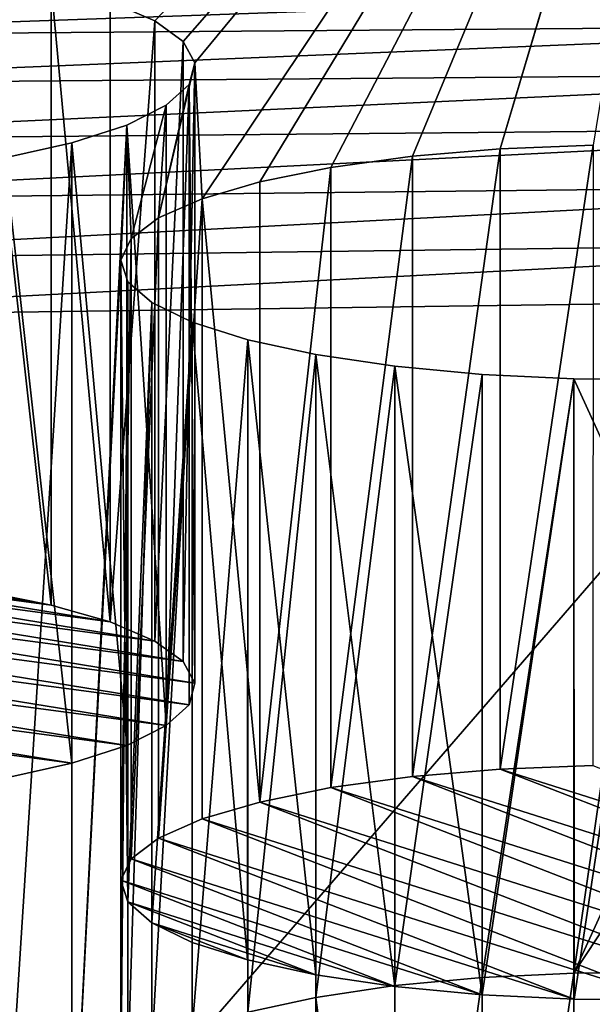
# Model space of a CAD drawing. Header units: metres. Extents: x -150 to 310, y -128 to 84.
# Tile 368 of 465: x 257.31 to 259.56, y 20.11 to 23.97. Entities that reach past the tile are written whole.
import ezdxf

# ---------------------------------------------------------------- set-up
doc = ezdxf.new("R2010")
doc.units = ezdxf.units.M
doc.layers.add('solid_26009703_SW0001_01', color=7, linetype='CONTINUOUS')

msp = doc.modelspace()

# ---------------------------------------------------------------- linework, layer by layer
at = {"layer": 'solid_26009703_SW0001_01'}
for points in [[(260.023926, 26.252291, 174.952469), (257.84201, 23.970037, 184.607071), (257.666992, 24.045095, 184.289551)], [(260.023926, 26.252291, 174.952469), (257.953339, 23.889404, 184.948181), (257.84201, 23.970037, 184.607071)], [(260.023926, 26.252291, 174.952469), (257.999023, 23.805212, 185.304337), (257.953339, 23.889404, 184.948181)], [(260.023926, 26.252291, 174.952469), (258.027863, 23.272228, 187.559021), (257.999023, 23.805212, 185.304337)], [(260.023926, 26.252291, 174.952469), (258.253662, 23.338514, 187.27861), (258.027863, 23.272228, 187.559021)], [(260.023926, 26.252291, 174.952469), (258.532623, 23.39502, 187.039566), (258.253662, 23.338514, 187.27861)], [(260.023926, 26.252291, 174.952469), (258.852448, 23.438595, 186.85524), (258.532623, 23.39502, 187.039566)], [(260.023926, 26.252291, 174.952469), (259.196259, 23.467514, 186.732895), (258.852448, 23.438595, 186.85524)], [(260.023926, 26.252291, 174.952469), (260.000977, 26.167337, 175.311844), (259.196259, 23.467514, 186.732895)], [(260.000977, 26.167337, 175.311844), (259.561127, 23.481642, 186.673141), (259.196259, 23.467514, 186.732895)], [(257.155914, 21.733404, 183.201492), (257.156219, 24.16629, 183.776871), (257.435242, 21.678284, 183.434662)], [(257.435242, 21.678284, 183.434662), (257.156219, 24.16629, 183.776871), (257.43576, 24.111109, 184.0103)], [(261.339355, 24.109426, 255.548599), (255.662811, 24.070135, 255.932388), (255.674057, 23.909819, 256.099426)], [(261.339355, 24.109426, 255.548599), (255.674057, 23.909819, 256.099426), (261.358459, 23.954035, 255.708679)], [(257.435242, 21.678284, 183.434662), (257.43576, 24.111109, 184.0103), (257.666656, 21.612259, 183.713959)], [(257.666656, 21.612259, 183.713959), (257.43576, 24.111109, 184.0103), (257.666992, 24.045095, 184.289551)], [(257.666656, 21.612259, 183.713959), (257.666992, 24.045095, 184.289551), (257.84201, 23.970037, 184.607071)], [(261.358459, 23.954035, 255.708679), (255.674057, 23.909819, 256.099426), (255.682922, 23.719584, 256.244415)], [(261.358459, 23.954035, 255.708679), (255.682922, 23.719584, 256.244415), (261.375427, 23.765678, 255.840454)], [(257.666656, 21.612259, 183.713959), (257.84201, 23.970037, 184.607071), (257.842072, 21.537045, 184.03215)], [(257.842072, 21.537045, 184.03215), (257.84201, 23.970037, 184.607071), (257.953339, 23.889404, 184.948181)], [(257.842072, 21.537045, 184.03215), (257.953339, 23.889404, 184.948181), (257.953461, 21.456352, 184.373489)], [(257.953461, 21.456352, 184.373489), (257.953339, 23.889404, 184.948181), (257.999023, 23.805212, 185.304337)], [(257.85672, 23.196766, 187.87825), (257.976074, 23.720259, 185.663712), (257.999023, 23.805212, 185.304337)], [(258.027863, 23.272228, 187.559021), (257.85672, 23.196766, 187.87825), (257.999023, 23.805212, 185.304337)], [(257.953461, 21.456352, 184.373489), (257.999023, 23.805212, 185.304337), (257.999023, 21.372189, 184.729523)], [(257.999023, 21.372189, 184.729523), (257.999023, 23.805212, 185.304337), (257.976074, 23.720259, 185.663712)], [(261.375427, 23.765678, 255.840454), (255.682922, 23.719584, 256.244415), (255.690079, 23.500534, 256.350159)], [(261.375427, 23.765678, 255.840454), (255.690079, 23.500534, 256.350159), (261.38916, 23.553026, 255.934692)], [(257.85672, 23.196766, 187.87825), (257.886993, 23.638575, 186.009262), (257.976074, 23.720259, 185.663712)], [(257.887024, 21.205662, 185.43399), (257.976074, 23.720259, 185.663712), (257.886993, 23.638575, 186.009262)], [(257.976105, 21.287313, 185.088577), (257.976074, 23.720259, 185.663712), (257.887024, 21.205662, 185.43399)], [(257.999023, 21.372189, 184.729523), (257.976074, 23.720259, 185.663712), (257.976105, 21.287313, 185.088577)], [(257.749603, 23.115578, 188.221695), (257.732056, 23.56085, 186.338058), (257.886993, 23.638575, 186.009262)], [(257.887024, 21.205662, 185.43399), (257.886993, 23.638575, 186.009262), (257.732056, 23.56085, 186.338058)], [(257.85672, 23.196766, 187.87825), (257.749603, 23.115578, 188.221695), (257.886993, 23.638575, 186.009262)], [(257.516937, 19.309187, 204.323853), (257.516937, 23.491117, 186.633041), (257.732056, 23.56085, 186.338058)], [(257.732056, 21.127903, 185.762924), (257.732056, 23.56085, 186.338058), (257.516937, 23.491117, 186.633041)], [(257.516937, 19.309187, 204.323853), (257.732056, 23.56085, 186.338058), (257.70871, 23.031498, 188.577377)], [(257.749603, 23.115578, 188.221695), (257.70871, 23.031498, 188.577377), (257.732056, 23.56085, 186.338058)], [(257.887024, 21.205662, 185.43399), (257.732056, 23.56085, 186.338058), (257.732056, 21.127903, 185.762924)], [(261.38916, 23.553026, 255.934692), (255.690079, 23.500534, 256.350159), (255.695038, 23.265532, 256.409454)], [(261.38916, 23.553026, 255.934692), (255.695038, 23.265532, 256.409454), (261.398865, 23.327831, 255.985977)], [(257.253967, 19.367775, 204.076019), (257.253967, 23.432529, 186.88089), (257.516937, 23.491117, 186.633041)], [(257.516815, 21.058149, 186.058014), (257.516937, 23.491117, 186.633041), (257.253967, 23.432529, 186.88089)], [(257.516937, 19.309187, 204.323853), (257.253967, 19.367775, 204.076019), (257.516937, 23.491117, 186.633041)], [(257.516815, 21.058149, 186.058014), (257.732056, 21.127903, 185.762924), (257.516937, 23.491117, 186.633041)], [(258.8526, 21.005657, 186.280075), (258.852448, 23.438595, 186.85524), (259.196259, 23.467514, 186.732895)], [(258.8526, 21.005657, 186.280075), (259.196259, 23.467514, 186.732895), (259.196259, 21.034573, 186.157745)], [(259.196259, 21.034573, 186.157745), (259.196259, 23.467514, 186.732895), (259.561127, 23.481642, 186.673141)], [(259.196259, 21.034573, 186.157745), (259.561127, 23.481642, 186.673141), (259.560791, 21.048689, 186.098038)], [(257.516815, 21.058149, 186.058014), (257.253967, 23.432529, 186.88089), (257.253967, 20.999577, 186.305801)], [(258.532623, 20.962072, 186.464447), (258.532623, 23.39502, 187.039566), (258.852448, 23.438595, 186.85524)], [(258.532623, 20.962072, 186.464447), (258.852448, 23.438595, 186.85524), (258.8526, 21.005657, 186.280075)], [(258.253571, 20.905539, 186.703598), (258.253662, 23.338514, 187.27861), (258.532623, 23.39502, 187.039566)], [(258.253571, 20.905539, 186.703598), (258.532623, 23.39502, 187.039566), (258.532623, 20.962072, 186.464447)], [(258.253571, 20.905539, 186.703598), (258.027863, 23.272228, 187.559021), (258.253662, 23.338514, 187.27861)], [(261.398865, 23.327831, 255.985977), (255.695038, 23.265532, 256.409454), (255.697601, 23.029135, 256.420654)], [(261.398865, 23.327831, 255.985977), (255.697601, 23.029135, 256.420654), (261.404236, 23.102839, 255.993683)], [(257.856842, 20.763887, 187.302826), (257.85672, 23.196766, 187.87825), (258.027863, 23.272228, 187.559021)], [(257.856842, 20.763887, 187.302826), (258.027863, 23.272228, 187.559021), (258.027832, 20.839279, 186.983902)], [(258.027832, 20.839279, 186.983902), (258.027863, 23.272228, 187.559021), (258.253571, 20.905539, 186.703598)], [(257.749664, 20.682737, 187.646118), (257.749603, 23.115578, 188.221695), (257.85672, 23.196766, 187.87825)], [(257.749664, 20.682737, 187.646118), (257.85672, 23.196766, 187.87825), (257.856842, 20.763887, 187.302826)], [(261.404236, 23.102839, 255.993683), (255.678421, 22.805126, 256.388672), (260.511169, 22.871618, 256.04715)], [(261.404236, 23.102839, 255.993683), (255.697601, 23.029135, 256.420654), (255.678421, 22.805126, 256.388672)], [(257.708771, 20.598598, 188.00206), (257.70871, 23.031498, 188.577377), (257.749603, 23.115578, 188.221695)], [(257.708771, 20.598598, 188.00206), (257.749603, 23.115578, 188.221695), (257.749664, 20.682737, 187.646118)], [(257.516937, 19.309187, 204.323853), (257.70871, 23.031498, 188.577377), (257.70871, 19.768808, 202.379532)], [(257.70871, 19.768808, 202.379532), (257.70871, 23.031498, 188.577377), (257.735901, 22.946552, 188.936722)], [(257.736023, 20.513472, 188.362152), (257.735901, 22.946552, 188.936722), (257.70871, 23.031498, 188.577377)], [(257.736023, 20.513472, 188.362152), (257.70871, 23.031498, 188.577377), (257.708771, 20.598598, 188.00206)], [(257.735901, 19.853754, 202.020187), (257.70871, 19.768808, 202.379532), (257.735901, 22.946552, 188.936722)], [(257.735901, 19.853754, 202.020187), (257.735901, 22.946552, 188.936722), (257.830444, 22.864609, 189.283371)], [(257.736023, 20.513472, 188.362152), (257.830444, 22.864609, 189.283371), (257.735901, 22.946552, 188.936722)], [(260.511169, 22.871618, 256.04715), (255.678421, 22.805126, 256.388672), (255.820389, 17.453203, 254.96109)], [(260.511169, 22.871618, 256.04715), (255.820389, 17.453203, 254.96109), (261.624908, 17.556744, 254.522552)], [(257.830444, 19.935696, 201.673538), (257.735901, 19.853754, 202.020187), (257.830444, 22.864609, 189.283371)], [(257.830688, 20.431503, 188.708908), (257.830444, 22.864609, 189.283371), (257.736023, 20.513472, 188.362152)], [(257.830444, 19.935696, 201.673538), (257.830444, 22.864609, 189.283371), (257.988251, 22.788044, 189.607254)], [(257.830688, 20.431503, 188.708908), (257.988251, 22.788044, 189.607254), (257.830444, 22.864609, 189.283371)], [(257.988251, 20.012262, 201.34964), (257.830444, 19.935696, 201.673538), (257.988251, 22.788044, 189.607254)], [(257.988434, 20.355011, 189.032501), (257.988251, 22.788044, 189.607254), (257.830688, 20.431503, 188.708908)], [(257.988251, 20.012262, 201.34964), (257.988251, 22.788044, 189.607254), (258.206238, 22.719021, 189.899246)], [(258.205933, 20.286142, 189.323837), (258.206238, 22.719021, 189.899246), (257.988251, 22.788044, 189.607254)], [(258.205933, 20.286142, 189.323837), (257.988251, 22.788044, 189.607254), (257.988434, 20.355011, 189.032501)], [(258.206238, 20.081284, 201.057663), (257.988251, 20.012262, 201.34964), (258.206238, 22.719021, 189.899246)], [(258.473419, 20.227993, 189.569824), (258.206238, 22.719021, 189.899246), (258.205933, 20.286142, 189.323837)], [(258.206238, 20.081284, 201.057663), (258.206238, 22.719021, 189.899246), (258.473999, 22.660837, 190.145386)], [(258.473419, 20.227993, 189.569824), (258.473999, 22.660837, 190.145386), (258.206238, 22.719021, 189.899246)], [(258.473999, 20.139469, 200.811523), (258.206238, 20.081284, 201.057663), (258.473999, 22.660837, 190.145386)], [(258.783051, 20.18195, 189.764603), (258.473999, 22.660837, 190.145386), (258.473419, 20.227993, 189.569824)], [(258.473999, 20.139469, 200.811523), (258.473999, 22.660837, 190.145386), (258.783539, 22.61483, 190.340012)], [(258.783051, 20.18195, 189.764603), (258.783539, 22.61483, 190.340012), (258.473999, 22.660837, 190.145386)], [(258.783539, 20.185476, 200.616898), (258.473999, 20.139469, 200.811523), (258.783539, 22.61483, 190.340012)], [(259.126526, 20.149681, 189.901108), (258.783539, 22.61483, 190.340012), (258.783051, 20.18195, 189.764603)], [(258.783539, 20.185476, 200.616898), (258.783539, 22.61483, 190.340012), (259.126312, 22.582634, 190.476212)], [(259.126526, 20.149681, 189.901108), (259.126312, 22.582634, 190.476212), (258.783539, 22.61483, 190.340012)], [(259.126312, 20.217672, 200.480698), (258.783539, 20.185476, 200.616898), (259.126312, 22.582634, 190.476212)], [(259.126312, 20.217672, 200.480698), (259.126312, 22.582634, 190.476212), (259.486542, 22.565592, 190.548294)], [(259.126526, 20.149681, 189.901108), (259.486542, 22.565592, 190.548294), (259.126312, 22.582634, 190.476212)], [(259.486542, 20.234713, 200.408615), (259.126312, 20.217672, 200.480698), (259.486542, 22.565592, 190.548294)], [(259.48703, 20.132627, 189.973251), (259.486542, 22.565592, 190.548294), (259.126526, 20.149681, 189.901108)], [(259.742676, 22.005308, 192.918472), (259.486542, 22.565592, 190.548294), (259.855286, 22.563942, 190.555283)], [(259.48703, 20.132627, 189.973251), (259.855286, 22.563942, 190.555283), (259.486542, 22.565592, 190.548294)], [(259.486542, 20.234713, 200.408615), (259.486542, 22.565592, 190.548294), (259.742676, 22.005308, 192.918472)], [(259.855621, 20.130999, 189.980133), (259.855286, 22.563942, 190.555283), (259.48703, 20.132627, 189.973251)], [(259.486542, 20.234713, 200.408615), (259.742676, 22.005308, 192.918472), (259.742676, 20.794998, 198.038437)], [(255.054077, 21.763336, 183.07486), (255.393692, 21.796339, 182.935257), (257.999023, 21.372189, 184.729523)], [(255.393692, 21.796339, 182.935257), (255.753159, 21.814489, 182.858475), (257.953461, 21.456352, 184.373489)], [(255.393692, 21.796339, 182.935257), (257.953461, 21.456352, 184.373489), (257.999023, 21.372189, 184.729523)], [(255.753159, 21.814489, 182.858475), (256.124023, 21.817152, 182.847214), (257.842072, 21.537045, 184.03215)], [(255.753159, 21.814489, 182.858475), (257.842072, 21.537045, 184.03215), (257.953461, 21.456352, 184.373489)], [(256.124023, 21.817152, 182.847214), (257.666656, 21.612259, 183.713959), (257.842072, 21.537045, 184.03215)], [(256.124023, 21.817152, 182.847214), (256.488281, 21.80406, 182.902588), (257.666656, 21.612259, 183.713959)], [(256.488281, 21.80406, 182.902588), (257.435242, 21.678284, 183.434662), (257.666656, 21.612259, 183.713959)], [(256.488281, 21.80406, 182.902588), (256.835449, 21.775967, 183.021439), (257.435242, 21.678284, 183.434662)], [(254.746033, 21.716331, 183.273712), (255.054077, 21.763336, 183.07486), (257.976105, 21.287313, 185.088577)], [(255.054077, 21.763336, 183.07486), (257.999023, 21.372189, 184.729523), (257.976105, 21.287313, 185.088577)], [(256.835449, 21.775967, 183.021439), (257.155914, 21.733404, 183.201492), (257.435242, 21.678284, 183.434662)], [(254.483185, 21.657757, 183.5215), (254.746033, 21.716331, 183.273712), (257.887024, 21.205662, 185.43399)], [(254.746033, 21.716331, 183.273712), (257.976105, 21.287313, 185.088577), (257.887024, 21.205662, 185.43399)], [(254.267944, 21.588003, 183.816574), (254.483185, 21.657757, 183.5215), (257.732056, 21.127903, 185.762924)], [(254.483185, 21.657757, 183.5215), (257.887024, 21.205662, 185.43399), (257.732056, 21.127903, 185.762924)], [(257.516815, 21.058149, 186.058014), (254.112976, 21.510246, 184.145508), (254.267944, 21.588003, 183.816574)], [(257.516815, 21.058149, 186.058014), (254.267944, 21.588003, 183.816574), (257.732056, 21.127903, 185.762924)], [(257.516815, 21.058149, 186.058014), (257.253967, 20.999577, 186.305801), (254.112976, 21.510246, 184.145508)], [(258.8526, 21.005657, 186.280075), (259.196259, 21.034573, 186.157745), (261.162842, 20.274151, 189.374557)], [(259.196259, 21.034573, 186.157745), (259.560791, 21.048689, 186.098038), (261.38858, 20.340408, 189.094269)], [(259.196259, 21.034573, 186.157745), (261.38858, 20.340408, 189.094269), (261.162842, 20.274151, 189.374557)], [(258.532623, 20.962072, 186.464447), (258.8526, 21.005657, 186.280075), (260.883789, 20.217615, 189.613724)], [(258.8526, 21.005657, 186.280075), (261.162842, 20.274151, 189.374557), (260.883789, 20.217615, 189.613724)], [(260.563812, 20.174032, 189.798096), (258.253571, 20.905539, 186.703598), (258.532623, 20.962072, 186.464447)], [(260.563812, 20.174032, 189.798096), (258.532623, 20.962072, 186.464447), (260.883789, 20.217615, 189.613724)], [(260.220154, 20.145117, 189.92041), (258.027832, 20.839279, 186.983902), (258.253571, 20.905539, 186.703598)], [(260.563812, 20.174032, 189.798096), (260.220154, 20.145117, 189.92041), (258.253571, 20.905539, 186.703598)], [(259.855621, 20.130999, 189.980133), (257.856842, 20.763887, 187.302826), (258.027832, 20.839279, 186.983902)], [(260.220154, 20.145117, 189.92041), (259.855621, 20.130999, 189.980133), (258.027832, 20.839279, 186.983902)], [(259.486542, 20.234713, 200.408615), (259.742676, 20.794998, 198.038437), (259.801208, 20.711292, 198.392532)], [(259.48703, 20.132627, 189.973251), (257.749664, 20.682737, 187.646118), (257.856842, 20.763887, 187.302826)], [(259.855621, 20.130999, 189.980133), (259.48703, 20.132627, 189.973251), (257.856842, 20.763887, 187.302826)], [(259.855286, 20.236364, 200.401627), (259.486542, 20.234713, 200.408615), (259.801208, 20.711292, 198.392532)], [(259.126526, 20.149681, 189.901108), (257.708771, 20.598598, 188.00206), (257.749664, 20.682737, 187.646118)], [(259.48703, 20.132627, 189.973251), (259.126526, 20.149681, 189.901108), (257.749664, 20.682737, 187.646118)], [(258.783051, 20.18195, 189.764603), (257.736023, 20.513472, 188.362152), (257.708771, 20.598598, 188.00206)], [(259.126526, 20.149681, 189.901108), (258.783051, 20.18195, 189.764603), (257.708771, 20.598598, 188.00206)], [(258.473419, 20.227993, 189.569824), (257.830688, 20.431503, 188.708908), (257.736023, 20.513472, 188.362152)], [(258.783051, 20.18195, 189.764603), (258.473419, 20.227993, 189.569824), (257.736023, 20.513472, 188.362152)], [(258.205933, 20.286142, 189.323837), (257.988434, 20.355011, 189.032501), (257.830688, 20.431503, 188.708908)], [(258.473419, 20.227993, 189.569824), (258.205933, 20.286142, 189.323837), (257.830688, 20.431503, 188.708908)], [(258.783051, 17.752462, 200.042053), (258.783539, 20.185476, 200.616898), (259.126312, 20.217672, 200.480698)], [(258.783051, 17.752462, 200.042053), (259.126312, 20.217672, 200.480698), (259.126526, 17.784729, 199.905548)], [(259.126526, 17.784729, 199.905548), (259.126312, 20.217672, 200.480698), (259.486542, 20.234713, 200.408615)], [(259.126526, 17.784729, 199.905548), (259.486542, 20.234713, 200.408615), (259.48703, 17.801783, 199.833405)], [(259.48703, 17.801783, 199.833405), (259.486542, 20.234713, 200.408615), (259.855286, 20.236364, 200.401627)], [(259.48703, 17.801783, 199.833405), (259.855286, 20.236364, 200.401627), (259.855621, 17.803411, 199.826523)], [(258.783051, 17.752462, 200.042053), (258.473999, 20.139469, 200.811523), (258.783539, 20.185476, 200.616898)], [(258.473419, 17.706417, 200.236832), (258.206238, 20.081284, 201.057663), (258.473999, 20.139469, 200.811523)], [(258.473419, 17.706417, 200.236832), (258.473999, 20.139469, 200.811523), (258.783051, 17.752462, 200.042053)]]:
    msp.add_3dface(points, dxfattribs=at)

doc.saveas('drawing.dxf')
